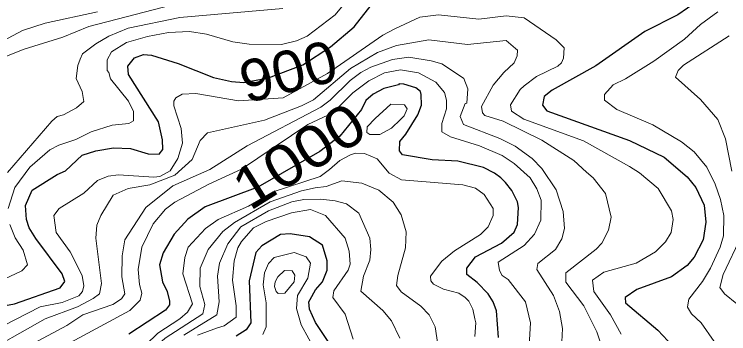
# Model space of a CAD drawing. Extents: x 423 to 448.8, y 7456.3 to 7484.
# Drawn here: x 444.479 to 445.85, y 7474.29 to 7474.902 of the extents above; entities that cross this region are included whole.
import ezdxf
from ezdxf.enums import TextEntityAlignment as Align

# ---------------------------------------------------------------- set-up
doc = ezdxf.new("R2010")
doc.units = 0
doc.header["$LTSCALE"] = 0.032
doc.layers.add('1', color=7, linetype='Continuous', lineweight=25)
doc.layers.add('2', color=7, linetype='Continuous', lineweight=13)
doc.layers.add('61', color=7, linetype='Continuous')

msp = doc.modelspace()

# ---------------------------------------------------------------- linework, layer by layer
at = {"layer": '1'}
for points in [[(444.7567, 7474.6339), (444.7636, 7474.6432), (444.7629, 7474.6618), (444.7552, 7474.6959), (444.6979, 7474.7871), (444.6964, 7474.8026), (444.7095, 7474.8188), (444.7265, 7474.825), (444.742, 7474.8242), (444.7931, 7474.808), (444.8611, 7474.7809), (444.8952, 7474.7732), (444.9191, 7474.7717), (444.9662, 7474.7807), (445.0324, 7474.8052), (445.0856, 7474.8398), (445.131, 7474.8784), (445.1775, 7474.9387)], [(445.7892, 7474.9271), (445.7522, 7474.9016), (445.6887, 7474.8691), (445.5944, 7474.8033), (445.5108, 7474.7569)], [(445.2161, 7474.767), (445.1875, 7474.76), (445.1674, 7474.7492), (445.1535, 7474.7368), (445.145, 7474.7198), (445.1032, 7474.6688), (445.0652, 7474.6393), (444.946, 7474.5707), (444.8449, 7474.5334), (444.8116, 7474.5094), (444.7853, 7474.4808), (444.7644, 7474.4453), (444.7575, 7474.422), (444.7629, 7474.3896), (444.7721, 7474.371), (444.7768, 7474.3524), (444.7768, 7474.3454), (444.7691, 7474.3354), (444.6987, 7474.289)], [(445.408, 7474.2828), (445.4041, 7474.3339), (445.3979, 7474.3509), (445.3878, 7474.3664), (445.367, 7474.388), (445.3468, 7474.4035), (445.3468, 7474.4159), (445.3638, 7474.4375), (445.4133, 7474.4638), (445.4381, 7474.4847), (445.4443, 7474.4994), (445.4459, 7474.5319), (445.4443, 7474.5427), (445.4335, 7474.5644), (445.4211, 7474.5798), (445.4126, 7474.5891), (445.4, 7474.5979), (445.3793, 7474.6084), (445.3298, 7474.6208), (445.2803, 7474.6231), (445.2239, 7474.6332), (445.2177, 7474.6409), (445.2185, 7474.6584), (445.2188, 7474.6584), (445.23, 7474.6726), (445.2532, 7474.7098), (445.2602, 7474.7283), (445.2594, 7474.7485), (445.2579, 7474.7546), (445.2494, 7474.7616), (445.2262, 7474.7686), (445.2169, 7474.7693), (445.2161, 7474.767)], [(445.5108, 7474.7569), (445.4953, 7474.7446), (445.4923, 7474.7283), (445.5007, 7474.7175), (445.6593, 7474.6603), (445.7259, 7474.6285), (445.7699, 7474.5907), (445.7862, 7474.5706), (445.8024, 7474.5365), (445.8055, 7474.504), (445.8009, 7474.47), (445.7831, 7474.4367), (445.7699, 7474.4205), (445.7398, 7474.3988), (445.6733, 7474.3748), (445.6508, 7474.3594), (445.6516, 7474.3493), (445.7135, 7474.2967), (445.7421, 7474.2658)], [(444.4295, 7474.3385), (444.479, 7474.347), (444.5664, 7474.378), (444.5757, 7474.3902), (444.5703, 7474.405), (444.52, 7474.4723), (444.5069, 7474.4932), (444.5022, 7474.5087), (444.4999, 7474.5357), (444.513, 7474.5651), (444.561, 7474.5953), (444.5772, 7474.6023), (444.6089, 7474.6324), (444.6353, 7474.6409), (444.6693, 7474.6463), (444.7018, 7474.6448), (444.7358, 7474.6347), (444.7567, 7474.6339)], [(445.0808, 7474.2751), (445.0568, 7474.3114), (445.0452, 7474.337), (445.0437, 7474.3509), (445.0467, 7474.3555), (445.0568, 7474.3741), (445.07, 7474.3896), (445.0792, 7474.412), (445.0792, 7474.4298), (445.07, 7474.4599), (445.0452, 7474.4754), (445.0081, 7474.4816), (444.9895, 7474.4801), (444.9539, 7474.4584), (444.9423, 7474.446), (444.9292, 7474.3911), (444.9323, 7474.3107), (444.9238, 7474.2975), (444.9044, 7474.2851)]]:
    msp.add_lwpolyline(points, dxfattribs=at)
at = {"layer": '2'}
for points in [[(444.8147, 7474.8691), (444.8472, 7474.8645), (444.8983, 7474.8497), (444.9292, 7474.8451), (444.9911, 7474.8444), (445.0205, 7474.8513), (445.0405, 7474.8606), (445.0947, 7474.9016), (445.1256, 7474.9395)], [(444.4605, 7474.8211), (444.4976, 7474.8358), (444.5719, 7474.8583), (444.6214, 7474.8791), (444.7822, 7474.9202)], [(444.4659, 7474.5992), (444.551, 7474.6974), (444.561, 7474.7066), (444.5734, 7474.7097), (444.5982, 7474.7229), (444.6121, 7474.7353), (444.6089, 7474.7546), (444.5973, 7474.7794), (444.6004, 7474.8041), (444.6051, 7474.8165), (444.6097, 7474.8266), (444.6353, 7474.8459), (444.66, 7474.8606), (444.6972, 7474.876), (444.7962, 7474.8962), (444.9942, 7474.9132)], [(444.4373, 7474.8412), (444.4945, 7474.8714), (444.5378, 7474.8853), (444.6384, 7474.907)], [(445.6431, 7474.289), (445.623, 7474.3261), (445.5905, 7474.371), (445.5882, 7474.3927), (445.6098, 7474.4081), (445.6717, 7474.4251), (445.7088, 7474.4468), (445.7282, 7474.4661), (445.739, 7474.4839), (445.7429, 7474.5087), (445.7398, 7474.5257), (445.7142, 7474.5682), (445.6786, 7474.5984), (445.6593, 7474.6108), (445.5712, 7474.6595), (445.4567, 7474.7012), (445.4327, 7474.7167), (445.4311, 7474.7291), (445.4497, 7474.7585), (445.4574, 7474.7654), (445.4806, 7474.7832), (445.5217, 7474.8026), (445.5286, 7474.8095), (445.5325, 7474.818), (445.534, 7474.8382), (445.5185, 7474.8536), (445.4574, 7474.8954), (445.4227, 7474.8992), (445.3701, 7474.8931), (445.2927, 7474.9016), (445.2571, 7474.897), (445.2092, 7474.8745), (445.186, 7474.8621), (445.08, 7474.7887)], [(445.8287, 7474.907), (445.7955, 7474.883), (445.7645, 7474.8544), (445.7057, 7474.8126), (445.6516, 7474.7786), (445.6276, 7474.767)], [(444.4667, 7474.5303), (444.4798, 7474.5706), (444.5084, 7474.6092), (444.5471, 7474.6425), (444.5641, 7474.6517), (444.5966, 7474.6626), (444.626, 7474.6773), (444.6662, 7474.6897), (444.6987, 7474.6928), (444.7072, 7474.6982), (444.7072, 7474.716), (444.6979, 7474.7361), (444.6631, 7474.7786), (444.66, 7474.791), (444.6569, 7474.7949), (444.6569, 7474.815), (444.6654, 7474.8304), (444.6941, 7474.8482), (444.7343, 7474.8598), (444.7745, 7474.8676), (444.8147, 7474.8691)], [(445.8504, 7474.8613), (445.763, 7474.8049), (445.7529, 7474.7949), (445.7475, 7474.7817), (445.7955, 7474.7392), (445.8287, 7474.7005), (445.8434, 7474.6634), (445.8558, 7474.6015)], [(444.6972, 7474.5682), (444.7389, 7474.5752), (444.7865, 7474.5941), (444.82, 7474.6238), (444.8356, 7474.6603), (444.8495, 7474.675), (444.9586, 7474.6997), (445.0297, 7474.7268), (445.0529, 7474.7384), (445.1241, 7474.7987), (445.1759, 7474.8288), (445.2123, 7474.8428), (445.2742, 7474.8536), (445.3484, 7474.8443), (445.4225, 7474.852), (445.4405, 7474.837), (445.4443, 7474.8335), (445.4435, 7474.8227), (445.4381, 7474.8095), (445.418, 7474.791), (445.3979, 7474.7662), (445.3754, 7474.7253), (445.377, 7474.7136), (445.3816, 7474.7082), (445.4165, 7474.6974), (445.4907, 7474.661), (445.5526, 7474.6223), (445.5765, 7474.5999), (445.5897, 7474.5891), (445.6129, 7474.5589), (445.6238, 7474.5133), (445.6191, 7474.4886), (445.6059, 7474.4638), (445.5951, 7474.4522), (445.5371, 7474.4065), (445.5371, 7474.3888), (445.5719, 7474.3432), (445.5967, 7474.2937), (445.6207, 7474.2194)], [(444.5162, 7474.272), (444.5796, 7474.306), (444.6105, 7474.3261), (444.6678, 7474.3462), (444.6847, 7474.3571), (444.691, 7474.3663), (444.6848, 7474.3989), (444.6855, 7474.4391), (444.691, 7474.47), (444.7311, 7474.5319), (444.783, 7474.5736), (444.8541, 7474.6046), (444.9253, 7474.6502), (445.0669, 7474.7244), (445.0846, 7474.7376), (445.1233, 7474.7755), (445.1434, 7474.791), (445.1628, 7474.801), (445.2045, 7474.8157), (445.2355, 7474.8204), (445.2788, 7474.8134), (445.2989, 7474.8072), (445.3097, 7474.8003), (445.3414, 7474.7793), (445.3491, 7474.7593), (445.3469, 7474.7322), (445.3437, 7474.7314), (445.3345, 7474.7067), (445.3406, 7474.6912), (445.4103, 7474.6641), (445.4397, 7474.6494), (445.4722, 7474.6262), (445.4907, 7474.6069), (445.5186, 7474.5659), (445.5317, 7474.5242), (445.5348, 7474.4917), (445.5294, 7474.4716), (445.517, 7474.4514), (445.483, 7474.4244), (445.4814, 7474.4128), (445.5131, 7474.3633), (445.5248, 7474.3323), (445.5309, 7474.2998), (445.5278, 7474.2488)], [(444.5548, 7474.2557), (444.7002, 7474.3346), (444.7204, 7474.354), (444.7234, 7474.3679), (444.7188, 7474.3841), (444.7165, 7474.4128), (444.7234, 7474.4561), (444.7451, 7474.5009), (444.7691, 7474.5287), (444.7869, 7474.5419), (444.8518, 7474.5767), (444.9145, 7474.6053), (445.0421, 7474.6909), (445.0902, 7474.7134), (445.128, 7474.7515), (445.1589, 7474.7747), (445.1891, 7474.7902), (445.22, 7474.7956), (445.254, 7474.7902), (445.2873, 7474.7724), (445.3043, 7474.7523), (445.3082, 7474.7376), (445.3082, 7474.7214), (445.2989, 7474.6928), (445.2989, 7474.6773), (445.3159, 7474.6672), (445.3716, 7474.6502), (445.4149, 7474.6316), (445.4381, 7474.6162), (445.4683, 7474.5891), (445.4814, 7474.5675), (445.4899, 7474.5458), (445.4891, 7474.5079), (445.4768, 7474.4808), (445.4574, 7474.4592), (445.4072, 7474.4274), (445.4095, 7474.4112), (445.4149, 7474.4019), (445.4265, 7474.3942), (445.4597, 7474.3508), (445.4691, 7474.3107), (445.4667, 7474.2674)], [(445.08, 7474.7887), (444.9944, 7474.7423), (444.9088, 7474.7363), (444.8271, 7474.7508), (444.8008, 7474.7492), (444.7884, 7474.7422), (444.7845, 7474.7361), (444.7845, 7474.7268), (444.7992, 7474.6835), (444.8016, 7474.6556), (444.7923, 7474.6262), (444.7776, 7474.6023), (444.7582, 7474.5914), (444.7467, 7474.5899), (444.6786, 7474.5945), (444.6585, 7474.5922), (444.6384, 7474.5837), (444.6121, 7474.5597), (444.5649, 7474.5303), (444.5548, 7474.5164), (444.5587, 7474.4839), (444.5858, 7474.4468), (444.609, 7474.4019), (444.6121, 7474.3818), (444.6097, 7474.371), (444.6028, 7474.3625), (444.5703, 7474.3501), (444.5285, 7474.3416), (444.4574, 7474.3052)], [(445.6276, 7474.767), (445.6114, 7474.7485), (445.6114, 7474.7376), (445.6346, 7474.7198), (445.7042, 7474.6904), (445.7591, 7474.6579), (445.7831, 7474.6386), (445.8078, 7474.6092), (445.8233, 7474.5767), (445.8341, 7474.5474), (445.8403, 7474.5164), (445.8395, 7474.4777), (445.8333, 7474.4561), (445.8148, 7474.4159), (445.7993, 7474.3903), (445.773, 7474.3563), (445.7715, 7474.3493), (445.7707, 7474.3408), (445.7784, 7474.3284), (445.797, 7474.3106), (445.8218, 7474.2751)], [(445.0838, 7474.6045), (445.1032, 7474.6223), (445.1241, 7474.6332), (445.1334, 7474.6363), (445.1504, 7474.6355), (445.1752, 7474.6254), (445.1983, 7474.5976), (445.2216, 7474.5852), (445.3391, 7474.5752), (445.3639, 7474.569), (445.3801, 7474.5566), (445.3979, 7474.5303), (445.3979, 7474.5164), (445.3878, 7474.4948), (445.3732, 7474.48), (445.3237, 7474.4491), (445.2989, 7474.429), (445.2772, 7474.4004), (445.278, 7474.3911), (445.2834, 7474.3849), (445.302, 7474.3756), (445.3314, 7474.3679), (445.3437, 7474.3594), (445.3507, 7474.3524), (445.3584, 7474.337), (445.3623, 7474.3184), (445.3646, 7474.3107), (445.3623, 7474.2844)], [(444.4419, 7474.0616), (444.5038, 7474.0802), (444.5231, 7474.0895), (444.527, 7474.0925), (444.5293, 7474.101), (444.5347, 7474.1359), (444.5471, 7474.1529), (444.6105, 7474.1823), (444.6647, 7474.2124), (444.7072, 7474.2457), (444.7543, 7474.2913), (444.7961, 7474.3184), (444.8108, 7474.3315), (444.8209, 7474.347), (444.8023, 7474.405), (444.8062, 7474.436), (444.8124, 7474.4561), (444.8457, 7474.4916), (444.8696, 7474.5087), (444.9284, 7474.5342), (444.9757, 7474.5621), (445.0653, 7474.5914), (445.0838, 7474.6045)], [(445.2927, 7474.2612), (445.2865, 7474.3029), (445.2749, 7474.3261), (445.2587, 7474.3431), (445.2208, 7474.3702), (445.2123, 7474.3826), (445.2146, 7474.4019), (445.2293, 7474.4545), (445.2308, 7474.4855), (445.2208, 7474.518), (445.206, 7474.5419), (445.1782, 7474.5651), (445.1458, 7474.5783), (445.1069, 7474.5832), (445.0769, 7474.5719), (445.056, 7474.5694)], [(444.4063, 7474.2442), (444.5378, 7474.3184), (444.5997, 7474.3416), (444.6298, 7474.3578), (444.6422, 7474.3663), (444.6461, 7474.3865), (444.6352, 7474.4731), (444.6368, 7474.4979), (444.6445, 7474.5164), (444.6685, 7474.5558), (444.6972, 7474.5682)], [(445.056, 7474.5694), (445.0297, 7474.5642), (444.9696, 7474.5431), (444.9013, 7474.5032), (444.8789, 7474.4862), (444.851, 7474.4514), (444.8356, 7474.4159), (444.8348, 7474.3803), (444.8441, 7474.3463), (444.8402, 7474.3284), (444.7683, 7474.2813), (444.7551, 7474.2697), (444.7273, 7474.2356), (444.6801, 7474.19), (444.6059, 7474.1575), (444.5706, 7474.1313), (444.5533, 7474.1133), (444.5428, 7474.0899), (444.5245, 7474.0726), (444.462, 7474.0477)], [(444.8039, 7474.2874), (444.8673, 7474.3261), (444.872, 7474.3509), (444.8689, 7474.4004), (444.8727, 7474.4251), (444.8882, 7474.4623), (444.9137, 7474.4948), (444.9663, 7474.5257), (445.0112, 7474.5427), (445.0344, 7474.5473), (445.0669, 7474.5481), (445.0947, 7474.545), (445.1164, 7474.5388), (445.1396, 7474.5211), (445.1612, 7474.4731), (445.1628, 7474.4514), (445.1612, 7474.4313), (445.1489, 7474.4004), (445.1434, 7474.3718), (445.1859, 7474.3346), (445.2022, 7474.3145), (445.2185, 7474.2813)], [(444.8302, 7474.2875), (444.8689, 7474.3014), (444.8812, 7474.3052), (444.9044, 7474.3215), (444.9044, 7474.3432), (444.8974, 7474.3927), (444.9005, 7474.4298), (444.9075, 7474.4545), (444.9145, 7474.4669), (444.9377, 7474.4932), (444.9617, 7474.5048), (445.0104, 7474.5218), (445.0468, 7474.528), (445.0761, 7474.5164), (445.1133, 7474.4731), (445.121, 7474.4484), (445.1233, 7474.4236), (445.1195, 7474.412), (445.0916, 7474.3725), (445.0901, 7474.3594), (445.1133, 7474.3277), (445.1287, 7474.2797)], [(444.346, 7474.3416), (444.493, 7474.4104), (444.5038, 7474.4221), (444.496, 7474.4499), (444.4805, 7474.4739), (444.4698, 7474.4994)], [(445.8744, 7474.4777), (445.8387, 7474.4035), (445.8326, 7474.3787), (445.8418, 7474.3663), (445.8651, 7474.347)], [(444.9555, 7474.2882), (444.9617, 7474.3029), (444.9617, 7474.3493), (444.9562, 7474.3834), (444.9586, 7474.4066), (444.9663, 7474.4244), (444.9771, 7474.4359), (445.0158, 7474.446), (445.039, 7474.4375), (445.0468, 7474.4251), (445.0421, 7474.3965), (445.022, 7474.3633), (445.0205, 7474.3385), (445.0289, 7474.3068), (445.0583, 7474.2534)]]:
    msp.add_lwpolyline(points, dxfattribs=at)
for points in [[(445.1713, 7474.7028), (445.2014, 7474.7298), (445.2277, 7474.7291), (445.2324, 7474.7214), (445.227, 7474.7074), (445.22, 7474.7005), (445.2022, 7474.6842), (445.1798, 7474.6719), (445.1612, 7474.6718), (445.155, 7474.6757), (445.1558, 7474.6866)], [(445.0173, 7474.4023), (445.0119, 7474.4104), (444.9972, 7474.4112), (444.9841, 7474.3988), (444.9794, 7474.3896), (444.9779, 7474.3803), (444.981, 7474.371), (444.9849, 7474.3671), (444.998, 7474.3679), (445.0158, 7474.3896)]]:
    msp.add_lwpolyline(points, close=True, dxfattribs=at)

# ---------------------------------------------------------------- texts
at = {"layer": '61'}
for s, rotation, width, p in [('900', 14.036, 1.05, (445.0142, 7474.7541)), ('1000', 32.3, 1.15, (445.0462, 7474.5972))]:
    msp.add_text(s, height=0.08, rotation=rotation, dxfattribs=dict(at, width=width)).set_placement(p, align=Align.CENTER)

doc.saveas('drawing.dxf')
